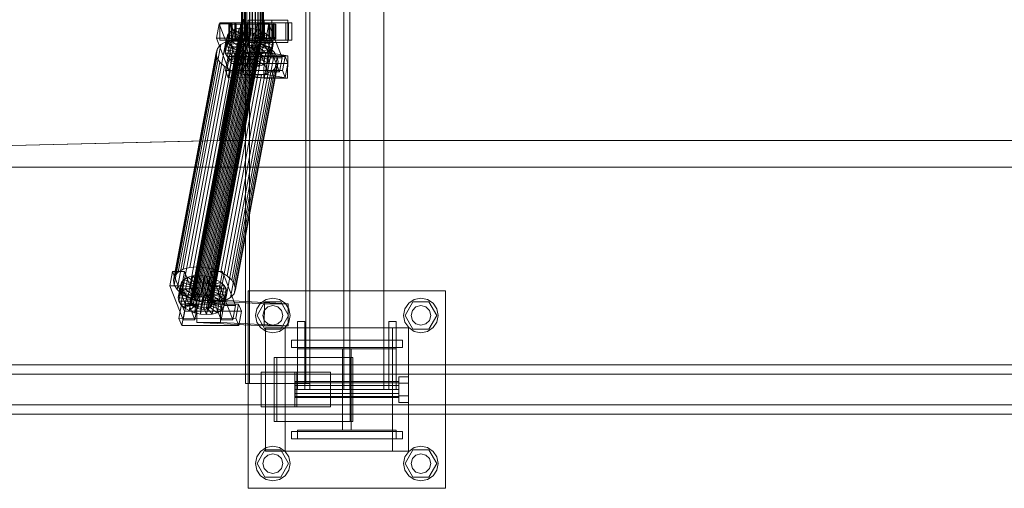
# Model space of a CAD drawing. Header units: millimetres. Extents: x -2233 to 61924, y -68080 to 6847.
# Tile 391 of 656: x 1740 to 2538, y -18510 to -18130. Entities that reach past the tile are written whole.
import ezdxf

# ---------------------------------------------------------------- set-up
doc = ezdxf.new("R2010")
doc.units = ezdxf.units.MM
doc.layers.add('superior_C01', color=7, linetype='Continuous', lineweight=0)

msp = doc.modelspace()

# ---------------------------------------------------------------- linework, layer by layer
at = {"layer": 'superior_C01'}
for p, q in [((1975.375, -17570), (1975.375, -18430)), ((2002.875, -17570), (2002.875, -18430)), ((2007.875, -18430), (2007.875, -17570)), ((2035.375, -18430), (2035.375, -17570)), ((1923.146, -17575), (1923.146, -18425)), ((1926.382, -18425), (1926.382, -17575)), ((1972.065, -18425), (1972.065, -17575)), ((1975.301, -17575), (1975.301, -18425)), ((1919.841, -18148), (1919.841, -17852)), ((1920.122, -18148), (1920.122, -17852)), ((1920.174, -18148), (1920.174, -17852)), ((1920.996, -18148), (1920.996, -17852)), ((1921.097, -18148), (1921.097, -17852)), ((1922.406, -18148), (1922.406, -17852)), ((1922.548, -18148), (1922.548, -17852)), ((1924.254, -18148), (1924.254, -17852)), ((1924.428, -18148), (1924.428, -17852)), ((1926.414, -18148), (1926.414, -17852)), ((1926.609, -18148), (1926.609, -17852)), ((1928.74, -18148), (1928.74, -17852)), ((1928.941, -18148), (1928.941, -17852)), ((1931.072, -18148), (1931.072, -17852)), ((1931.267, -18148), (1931.267, -17852)), ((1933.253, -18148), (1933.253, -17852)), ((1933.427, -18148), (1933.427, -17852)), ((1935.133, -18148), (1935.133, -17852)), ((1935.275, -18148), (1935.275, -17852)), ((1936.584, -18148), (1936.584, -17852)), ((1936.685, -18148), (1936.685, -17852)), ((1937.507, -17852), (1937.507, -18148)), ((1937.559, -18148), (1937.559, -17852)), ((1937.84, -18148), (1937.84, -17852)), ((1920.384, -18130), (1901.94, -18228.298)), ((1903.548, -18228.298), (1921.992, -18130)), ((1944.671, -18131), (1925.412, -18131)), ((1925.412, -18131), (1925.412, -18149)), ((1938.246, -18131), (1925.412, -18131)), ((1938.246, -18149), (1938.246, -18131)), ((1938.246, -18131), (1957.505, -18131)), ((1944.671, -18149), (1944.671, -18131)), ((1944.671, -18131), (1957.505, -18131)), ((1957.505, -18131), (1957.505, -18149)), ((1901.79, -18133.859), (1899.638, -18145.327)), ((1911.419, -18133.847), (1901.79, -18133.859)), ((1912.422, -18161.391), (1901.79, -18133.859)), ((1912.047, -18133), (1902.417, -18133)), ((1902.417, -18133), (1902.417, -18147)), ((1915.359, -18133), (1902.417, -18133)), ((1909.267, -18145.315), (1911.419, -18133.847)), ((1910.434, -18134), (1909.842, -18134)), ((1909.842, -18134), (1919.841, -18134)), ((1909.842, -18146), (1909.842, -18134)), ((1909.842, -18134), (1910.544, -18134)), ((1912.281, -18134), (1910.434, -18134)), ((1910.434, -18134), (1920.122, -18134)), ((1910.434, -18146), (1910.434, -18134)), ((1910.544, -18134), (1920.174, -18134)), ((1910.544, -18146), (1910.544, -18134)), ((1910.544, -18134), (1912.493, -18134)), ((1914.16, -18138.419), (1911.039, -18140.156)), ((1911.419, -18133.847), (1922.052, -18161.379)), ((1958.153, -18133), (1911.93, -18133)), ((1911.93, -18133), (1911.93, -18147)), ((1914.627, -18133), (1911.93, -18133)), ((1912.047, -18147), (1912.047, -18133)), ((1912.047, -18133), (1924.988, -18133)), ((1915.256, -18134), (1912.281, -18134)), ((1912.281, -18134), (1920.996, -18134)), ((1912.281, -18146), (1912.281, -18134)), ((1912.315, -18148.249), (1914.16, -18138.419)), ((1912.493, -18134), (1921.097, -18134)), ((1912.493, -18146), (1912.493, -18134)), ((1912.493, -18134), (1915.557, -18134)), ((1918.152, -18137.325), (1914.16, -18138.419)), ((1914.16, -18138.419), (1920.893, -18143.38)), ((1914.627, -18147), (1914.627, -18133)), ((1914.627, -18133), (1960.849, -18133)), ((1919.157, -18134), (1915.256, -18134)), ((1915.256, -18134), (1922.406, -18134)), ((1915.256, -18146), (1915.256, -18134)), ((1915.359, -18147), (1915.359, -18133)), ((1915.359, -18133), (1924.988, -18133)), ((1915.557, -18134), (1922.548, -18134)), ((1915.557, -18146), (1915.557, -18134)), ((1915.557, -18134), (1919.525, -18134)), ((1916.308, -18147.155), (1918.152, -18137.325)), ((1922.744, -18136.948), (1918.152, -18137.325)), ((1918.152, -18137.325), (1922.784, -18142.862)), ((1923.718, -18134), (1919.157, -18134)), ((1919.157, -18134), (1924.254, -18134)), ((1919.157, -18146), (1919.157, -18134)), ((1919.525, -18134), (1924.428, -18134)), ((1919.525, -18146), (1919.525, -18134)), ((1919.525, -18134), (1924.129, -18134)), ((1919.841, -18134), (1920.122, -18134)), ((1919.841, -18134), (1919.841, -18146)), ((1920.174, -18134), (1919.841, -18134)), ((1920.122, -18134), (1920.996, -18134)), ((1920.122, -18134), (1920.122, -18146)), ((1920.174, -18134), (1920.174, -18146)), ((1921.097, -18134), (1920.174, -18134)), ((1920.9, -18146.777), (1922.744, -18136.948)), ((1920.996, -18134), (1922.406, -18134)), ((1920.996, -18134), (1920.996, -18146)), ((1921.097, -18134), (1921.097, -18146)), ((1922.548, -18134), (1921.097, -18134)), ((1922.406, -18134), (1924.254, -18134)), ((1922.406, -18134), (1922.406, -18146)), ((1922.548, -18134), (1922.548, -18146)), ((1924.428, -18134), (1922.548, -18134)), ((1927.623, -18137.313), (1922.744, -18136.948)), ((1922.744, -18136.948), (1924.959, -18142.683)), ((1928.628, -18134), (1923.718, -18134)), ((1923.718, -18134), (1926.414, -18134)), ((1923.718, -18146), (1923.718, -18134)), ((1924.129, -18134), (1926.609, -18134)), ((1924.129, -18146), (1924.129, -18134)), ((1924.129, -18134), (1929.053, -18134)), ((1924.254, -18134), (1926.414, -18134)), ((1924.254, -18134), (1924.254, -18146)), ((1924.428, -18134), (1924.428, -18146)), ((1926.609, -18134), (1924.428, -18134)), ((1924.988, -18133), (1924.988, -18147)), ((1925.779, -18147.143), (1927.623, -18137.313)), ((1926.414, -18134), (1928.74, -18134)), ((1926.414, -18134), (1926.414, -18146)), ((1926.609, -18134), (1926.609, -18146)), ((1928.941, -18134), (1926.609, -18134)), ((1927.623, -18137.313), (1927.27, -18142.856)), ((1932.456, -18138.396), (1927.623, -18137.313)), ((1933.552, -18134), (1928.628, -18134)), ((1928.628, -18134), (1928.74, -18134)), ((1928.628, -18146), (1928.628, -18134)), ((1928.74, -18134), (1931.072, -18134)), ((1928.74, -18134), (1928.74, -18146)), ((1929.053, -18134), (1928.941, -18134)), ((1928.941, -18134), (1928.941, -18146)), ((1931.267, -18134), (1928.941, -18134)), ((1929.053, -18146), (1929.053, -18134)), ((1929.053, -18134), (1933.963, -18134)), ((1932.456, -18138.396), (1929.56, -18143.369)), ((1932.604, -18133.821), (1930.453, -18145.289)), ((1930.612, -18148.226), (1932.456, -18138.396)), ((1933.552, -18134), (1931.072, -18134)), ((1931.072, -18134), (1933.253, -18134)), ((1931.072, -18134), (1931.072, -18146)), ((1933.963, -18134), (1931.267, -18134)), ((1931.267, -18134), (1931.267, -18146)), ((1933.427, -18134), (1931.267, -18134)), ((1936.914, -18140.123), (1932.456, -18138.396)), ((1942.234, -18133.809), (1932.604, -18133.821)), ((1943.237, -18161.353), (1932.604, -18133.821)), ((1942.862, -18133), (1933.232, -18133)), ((1933.232, -18133), (1933.232, -18147)), ((1946.174, -18133), (1933.232, -18133)), ((1938.156, -18134), (1933.253, -18134)), ((1933.253, -18134), (1935.133, -18134)), ((1933.253, -18134), (1933.253, -18146)), ((1938.524, -18134), (1933.427, -18134)), ((1933.427, -18134), (1933.427, -18146)), ((1935.275, -18134), (1933.427, -18134)), ((1938.156, -18134), (1933.552, -18134)), ((1933.552, -18146), (1933.552, -18134)), ((1933.963, -18146), (1933.963, -18134)), ((1933.963, -18134), (1938.524, -18134)), ((1942.124, -18134), (1935.133, -18134)), ((1935.133, -18134), (1936.584, -18134)), ((1935.133, -18134), (1935.133, -18146)), ((1942.425, -18134), (1935.275, -18134)), ((1935.275, -18134), (1935.275, -18146)), ((1936.685, -18134), (1935.275, -18134)), ((1945.188, -18134), (1936.584, -18134)), ((1936.584, -18134), (1937.507, -18134)), ((1936.584, -18134), (1936.584, -18146)), ((1945.4, -18134), (1936.685, -18134)), ((1936.685, -18134), (1936.685, -18146)), ((1937.559, -18134), (1936.685, -18134)), ((1937.507, -18134), (1947.137, -18134)), ((1937.507, -18146), (1937.507, -18134)), ((1937.507, -18134), (1937.84, -18134)), ((1947.247, -18134), (1937.559, -18134)), ((1937.559, -18134), (1937.559, -18146)), ((1937.84, -18134), (1937.559, -18134)), ((1947.839, -18134), (1937.84, -18134)), ((1937.84, -18134), (1937.84, -18146)), ((1942.124, -18134), (1938.156, -18134)), ((1938.156, -18146), (1938.156, -18134)), ((1938.524, -18146), (1938.524, -18134)), ((1938.524, -18134), (1942.425, -18134)), ((1940.082, -18145.277), (1942.234, -18133.809)), ((1945.188, -18134), (1942.124, -18134)), ((1942.124, -18146), (1942.124, -18134)), ((1942.234, -18133.809), (1952.867, -18161.341)), ((1942.425, -18146), (1942.425, -18134)), ((1942.425, -18134), (1945.4, -18134)), ((1942.862, -18147), (1942.862, -18133)), ((1942.862, -18133), (1955.803, -18133)), ((1947.137, -18134), (1945.188, -18134)), ((1945.188, -18146), (1945.188, -18134)), ((1945.4, -18146), (1945.4, -18134)), ((1945.4, -18134), (1947.247, -18134)), ((1946.174, -18147), (1946.174, -18133)), ((1946.174, -18133), (1955.803, -18133)), ((1947.137, -18134), (1947.137, -18146)), ((1947.839, -18134), (1947.137, -18134)), ((1947.247, -18146), (1947.247, -18134)), ((1947.247, -18134), (1947.839, -18134)), ((1947.839, -18146), (1947.839, -18134)), ((1955.803, -18133), (1955.803, -18147)), ((1958.153, -18147), (1958.153, -18133)), ((1958.153, -18133), (1960.849, -18133)), ((1960.849, -18133), (1960.849, -18147)), ((1878.145, -18331.197), (1912.728, -18146.887)), ((1878.257, -18358.68), (1918.373, -18144.881)), ((1878.477, -18360.017), (1918.594, -18146.218)), ((1878.642, -18357.434), (1918.758, -18143.635)), ((1879.289, -18361.352), (1919.405, -18147.554)), ((1879.606, -18356.363), (1919.722, -18142.565)), ((1881.084, -18355.541), (1921.201, -18141.742)), ((1882.975, -18355.022), (1923.092, -18141.224)), ((1884.284, -18330.692), (1918.867, -18146.383)), ((1885.15, -18354.844), (1925.267, -18141.045)), ((1887.461, -18355.017), (1927.578, -18141.218)), ((1889.751, -18355.53), (1929.867, -18141.731)), ((1890.806, -18331.181), (1925.39, -18146.872)), ((1891.863, -18356.348), (1931.979, -18142.549)), ((1893.653, -18357.415), (1933.769, -18143.617)), ((1894.999, -18358.659), (1935.116, -18144.861)), ((1935.927, -18146.196), (1895.811, -18359.995)), ((1896.031, -18361.332), (1936.148, -18147.533)), ((1899.638, -18145.327), (1909.267, -18145.315)), ((1899.638, -18145.327), (1910.27, -18172.859)), ((1902.417, -18147), (1912.047, -18147)), ((1902.417, -18147), (1915.359, -18147)), ((1906.346, -18154.877), (1908.191, -18145.047)), ((1906.812, -18157.698), (1908.657, -18147.868)), ((1907.159, -18152.246), (1909.003, -18142.416)), ((1912.728, -18146.887), (1907.391, -18148.35)), ((1909.003, -18142.416), (1908.191, -18145.047)), ((1908.191, -18145.047), (1918.066, -18146.52)), ((1908.191, -18145.047), (1908.657, -18147.868)), ((1908.657, -18147.868), (1918.286, -18147.856)), ((1908.657, -18147.868), (1910.369, -18150.688)), ((1911.039, -18140.156), (1909.003, -18142.416)), ((1909.003, -18142.416), (1918.451, -18145.274)), ((1909.195, -18149.985), (1911.039, -18140.156)), ((1919.9, -18172.847), (1909.267, -18145.315)), ((1919.841, -18146), (1909.842, -18146)), ((1909.842, -18146), (1910.434, -18146)), ((1910.544, -18146), (1909.842, -18146)), ((1920.122, -18146), (1910.434, -18146)), ((1910.434, -18146), (1912.281, -18146)), ((1920.174, -18146), (1910.544, -18146)), ((1912.493, -18146), (1910.544, -18146)), ((1911.039, -18140.156), (1919.415, -18144.203)), ((1911.93, -18147), (1958.153, -18147)), ((1911.93, -18147), (1914.627, -18147)), ((1924.988, -18147), (1912.047, -18147)), ((1920.996, -18146), (1912.281, -18146)), ((1912.281, -18146), (1915.256, -18146)), ((1912.315, -18148.249), (1916.308, -18147.155)), ((1921.097, -18146), (1912.493, -18146)), ((1915.557, -18146), (1912.493, -18146)), ((1918.867, -18146.383), (1912.728, -18146.887)), ((1960.849, -18147), (1914.627, -18147)), ((1922.406, -18146), (1915.256, -18146)), ((1915.256, -18146), (1919.157, -18146)), ((1924.988, -18147), (1915.359, -18147)), ((1922.548, -18146), (1915.557, -18146)), ((1919.525, -18146), (1915.557, -18146)), ((1918.066, -18146.52), (1916.221, -18156.35)), ((1916.308, -18147.155), (1920.9, -18146.777)), ((1920.94, -18152.692), (1916.308, -18147.155)), ((1918.286, -18147.856), (1916.442, -18157.686)), ((1918.451, -18145.274), (1916.606, -18155.103)), ((1919.415, -18144.203), (1917.571, -18154.033)), ((1918.066, -18146.52), (1918.451, -18145.274)), ((1918.286, -18147.856), (1918.066, -18146.52)), ((1919.098, -18149.192), (1918.286, -18147.856)), ((1918.758, -18143.635), (1918.373, -18144.881)), ((1918.373, -18144.881), (1918.594, -18146.218)), ((1918.451, -18145.274), (1919.415, -18144.203)), ((1918.594, -18146.218), (1919.405, -18147.554)), ((1919.722, -18142.565), (1918.758, -18143.635)), ((1925.39, -18146.872), (1918.867, -18146.383)), ((1920.893, -18143.38), (1919.049, -18153.21)), ((1924.254, -18146), (1919.157, -18146)), ((1919.157, -18146), (1923.718, -18146)), ((1919.405, -18147.554), (1920.752, -18148.798)), ((1919.415, -18144.203), (1920.893, -18143.38)), ((1924.428, -18146), (1919.525, -18146)), ((1924.129, -18146), (1919.525, -18146)), ((1921.201, -18141.742), (1919.722, -18142.565)), ((1920.122, -18146), (1919.841, -18146)), ((1919.841, -18146), (1920.174, -18146)), ((1920.996, -18146), (1920.122, -18146)), ((1920.174, -18146), (1921.097, -18146)), ((1920.893, -18143.38), (1922.784, -18142.862)), ((1923.115, -18152.513), (1920.9, -18146.777)), ((1920.9, -18146.777), (1925.779, -18147.143)), ((1922.784, -18142.862), (1920.94, -18152.692)), ((1922.406, -18146), (1920.996, -18146)), ((1921.097, -18146), (1922.548, -18146)), ((1923.092, -18141.224), (1921.201, -18141.742)), ((1924.254, -18146), (1922.406, -18146)), ((1922.548, -18146), (1924.428, -18146)), ((1922.784, -18142.862), (1924.959, -18142.683)), ((1925.267, -18141.045), (1923.092, -18141.224)), ((1924.959, -18142.683), (1923.115, -18152.513)), ((1926.414, -18146), (1923.718, -18146)), ((1923.718, -18146), (1928.628, -18146)), ((1926.609, -18146), (1924.129, -18146)), ((1929.053, -18146), (1924.129, -18146)), ((1926.414, -18146), (1924.254, -18146)), ((1924.428, -18146), (1926.609, -18146)), ((1924.959, -18142.683), (1927.27, -18142.856)), ((1927.578, -18141.218), (1925.267, -18141.045)), ((1931.851, -18148.32), (1925.39, -18146.872)), ((1927.27, -18142.856), (1925.426, -18152.686)), ((1925.426, -18152.686), (1925.779, -18147.143)), ((1925.779, -18147.143), (1930.612, -18148.226)), ((1928.74, -18146), (1926.414, -18146)), ((1926.609, -18146), (1928.941, -18146)), ((1927.27, -18142.856), (1929.56, -18143.369)), ((1929.867, -18141.731), (1927.578, -18141.218)), ((1929.56, -18143.369), (1927.715, -18153.199)), ((1928.74, -18146), (1928.628, -18146)), ((1928.628, -18146), (1933.552, -18146)), ((1931.072, -18146), (1928.74, -18146)), ((1928.941, -18146), (1929.053, -18146)), ((1928.941, -18146), (1931.267, -18146)), ((1933.963, -18146), (1929.053, -18146)), ((1929.56, -18143.369), (1931.672, -18144.188)), ((1931.672, -18144.188), (1929.827, -18154.017)), ((1931.979, -18142.549), (1929.867, -18141.731)), ((1930.453, -18145.289), (1940.082, -18145.277)), ((1930.453, -18145.289), (1941.085, -18172.821)), ((1933.253, -18146), (1931.072, -18146)), ((1931.072, -18146), (1933.552, -18146)), ((1931.267, -18146), (1933.963, -18146)), ((1931.267, -18146), (1933.427, -18146)), ((1933.462, -18145.255), (1931.617, -18155.085)), ((1936.914, -18140.123), (1931.672, -18144.188)), ((1931.672, -18144.188), (1933.462, -18145.255)), ((1933.769, -18143.617), (1931.979, -18142.549)), ((1934.808, -18146.499), (1932.964, -18156.329)), ((1933.232, -18147), (1942.862, -18147)), ((1933.232, -18147), (1946.174, -18147)), ((1935.133, -18146), (1933.253, -18146)), ((1933.253, -18146), (1938.156, -18146)), ((1933.427, -18146), (1938.524, -18146)), ((1933.427, -18146), (1935.275, -18146)), ((1940.694, -18142.377), (1933.462, -18145.255)), ((1933.462, -18145.255), (1934.808, -18146.499)), ((1933.552, -18146), (1938.156, -18146)), ((1935.116, -18144.861), (1933.769, -18143.617)), ((1933.775, -18157.665), (1935.62, -18147.835)), ((1938.524, -18146), (1933.963, -18146)), ((1943.537, -18145.003), (1934.808, -18146.499)), ((1934.808, -18146.499), (1935.62, -18147.835)), ((1935.07, -18149.953), (1936.914, -18140.123)), ((1935.927, -18146.196), (1935.116, -18144.861)), ((1936.584, -18146), (1935.133, -18146)), ((1935.133, -18146), (1942.124, -18146)), ((1935.275, -18146), (1942.425, -18146)), ((1935.275, -18146), (1936.685, -18146)), ((1935.62, -18147.835), (1945.249, -18147.823)), ((1935.62, -18147.835), (1935.84, -18149.171)), ((1935.763, -18148.779), (1936.148, -18147.533)), ((1936.148, -18147.533), (1935.927, -18146.196)), ((1937.507, -18146), (1936.584, -18146)), ((1936.584, -18146), (1945.188, -18146)), ((1936.685, -18146), (1945.4, -18146)), ((1936.685, -18146), (1937.559, -18146)), ((1940.694, -18142.377), (1936.914, -18140.123)), ((1947.137, -18146), (1937.507, -18146)), ((1937.84, -18146), (1937.507, -18146)), ((1937.559, -18146), (1947.247, -18146)), ((1937.559, -18146), (1937.84, -18146)), ((1937.84, -18146), (1947.839, -18146)), ((1938.156, -18146), (1942.124, -18146)), ((1942.425, -18146), (1938.524, -18146)), ((1938.849, -18152.207), (1940.694, -18142.377)), ((1950.715, -18172.809), (1940.082, -18145.277)), ((1943.537, -18145.003), (1940.694, -18142.377)), ((1941.692, -18154.833), (1943.537, -18145.003)), ((1942.124, -18146), (1945.188, -18146)), ((1945.4, -18146), (1942.425, -18146)), ((1955.803, -18147), (1942.862, -18147)), ((1945.249, -18147.823), (1943.405, -18157.653)), ((1945.249, -18147.823), (1943.537, -18145.003)), ((1945.188, -18146), (1947.137, -18146)), ((1945.715, -18150.644), (1945.249, -18147.823)), ((1947.247, -18146), (1945.4, -18146)), ((1955.803, -18147), (1946.174, -18147)), ((1947.137, -18146), (1947.839, -18146)), ((1947.839, -18146), (1947.247, -18146)), ((1960.849, -18147), (1958.153, -18147)), ((1865.915, -18338.003), (1900.498, -18153.694)), ((1868.637, -18334.981), (1903.22, -18150.672)), ((1872.808, -18332.659), (1907.391, -18148.35)), ((1880.635, -18362.596), (1920.752, -18148.798)), ((1882.425, -18363.664), (1922.542, -18149.865)), ((1884.537, -18364.482), (1924.654, -18150.683)), ((1886.827, -18364.995), (1926.943, -18151.196)), ((1889.138, -18365.168), (1929.254, -18151.369)), ((1891.313, -18364.989), (1931.429, -18151.191)), ((1893.204, -18364.471), (1933.32, -18150.672)), ((1894.682, -18363.648), (1934.798, -18149.85)), ((1895.646, -18362.578), (1935.763, -18148.779)), ((1897.268, -18332.629), (1931.851, -18148.32)), ((1900.498, -18153.694), (1899.412, -18157.211)), ((1903.22, -18150.672), (1900.498, -18153.694)), ((1907.391, -18148.35), (1903.22, -18150.672)), ((1903.228, -18334.938), (1937.811, -18150.629)), ((1906.346, -18154.877), (1907.159, -18152.246)), ((1916.221, -18156.35), (1906.346, -18154.877)), ((1906.812, -18157.698), (1906.346, -18154.877)), ((1907.159, -18152.246), (1909.195, -18149.985)), ((1916.606, -18155.103), (1907.159, -18152.246)), ((1908.28, -18337.95), (1942.863, -18153.641)), ((1908.525, -18160.518), (1910.369, -18150.688)), ((1909.195, -18149.985), (1912.315, -18148.249)), ((1917.571, -18154.033), (1909.195, -18149.985)), ((1910.369, -18150.688), (1919.098, -18149.192)), ((1910.369, -18150.688), (1913.212, -18153.314)), ((1911.368, -18163.144), (1913.212, -18153.314)), ((1919.049, -18153.21), (1912.315, -18148.249)), ((1913.212, -18153.314), (1920.444, -18150.436)), ((1913.212, -18153.314), (1916.992, -18155.567)), ((1915.147, -18165.397), (1916.992, -18155.567)), ((1916.606, -18155.103), (1916.221, -18156.35)), ((1917.571, -18154.033), (1916.606, -18155.103)), ((1916.992, -18155.567), (1922.234, -18151.503)), ((1916.992, -18155.567), (1921.45, -18157.295)), ((1919.098, -18149.192), (1917.253, -18159.022)), ((1919.049, -18153.21), (1917.571, -18154.033)), ((1920.444, -18150.436), (1918.6, -18160.266)), ((1920.94, -18152.692), (1919.049, -18153.21)), ((1920.444, -18150.436), (1919.098, -18149.192)), ((1920.174, -18148), (1919.841, -18148)), ((1919.841, -18148), (1920.122, -18148)), ((1920.122, -18148), (1920.996, -18148)), ((1921.097, -18148), (1920.174, -18148)), ((1922.234, -18151.503), (1920.39, -18161.333)), ((1922.234, -18151.503), (1920.444, -18150.436)), ((1920.752, -18148.798), (1922.542, -18149.865)), ((1923.115, -18152.513), (1920.94, -18152.692)), ((1920.996, -18148), (1922.406, -18148)), ((1922.548, -18148), (1921.097, -18148)), ((1921.45, -18157.295), (1924.346, -18152.321)), ((1924.346, -18152.321), (1922.234, -18151.503)), ((1922.406, -18148), (1924.254, -18148)), ((1924.346, -18152.321), (1922.502, -18162.151)), ((1922.542, -18149.865), (1924.654, -18150.683)), ((1924.428, -18148), (1922.548, -18148)), ((1925.426, -18152.686), (1923.115, -18152.513)), ((1924.254, -18148), (1926.414, -18148)), ((1926.636, -18152.835), (1924.346, -18152.321)), ((1926.609, -18148), (1924.428, -18148)), ((1924.654, -18150.683), (1926.943, -18151.196)), ((1926.636, -18152.835), (1924.791, -18162.664)), ((1925.412, -18149), (1944.671, -18149)), ((1938.246, -18149), (1925.412, -18149)), ((1927.715, -18153.199), (1925.426, -18152.686)), ((1926.283, -18158.378), (1926.636, -18152.835)), ((1926.414, -18148), (1928.74, -18148)), ((1928.941, -18148), (1926.609, -18148)), ((1928.947, -18153.008), (1926.636, -18152.835)), ((1926.943, -18151.196), (1929.254, -18151.369)), ((1928.947, -18153.008), (1927.102, -18162.837)), ((1927.715, -18153.199), (1930.612, -18148.226)), ((1929.827, -18154.017), (1927.715, -18153.199)), ((1928.74, -18148), (1931.072, -18148)), ((1931.267, -18148), (1928.941, -18148)), ((1931.122, -18152.829), (1928.947, -18153.008)), ((1931.162, -18158.743), (1928.947, -18153.008)), ((1929.254, -18151.369), (1931.429, -18151.191)), ((1931.122, -18152.829), (1929.277, -18162.659)), ((1929.827, -18154.017), (1935.07, -18149.953)), ((1931.617, -18155.085), (1929.827, -18154.017)), ((1930.612, -18148.226), (1935.07, -18149.953)), ((1931.072, -18148), (1933.253, -18148)), ((1933.013, -18152.311), (1931.122, -18152.829)), ((1935.754, -18158.366), (1931.122, -18152.829)), ((1933.013, -18152.311), (1931.168, -18162.14)), ((1933.427, -18148), (1931.267, -18148)), ((1931.429, -18151.191), (1933.32, -18150.672)), ((1931.617, -18155.085), (1938.849, -18152.207)), ((1932.964, -18156.329), (1931.617, -18155.085)), ((1937.811, -18150.629), (1931.851, -18148.32)), ((1934.491, -18151.488), (1932.647, -18161.318)), ((1932.964, -18156.329), (1941.692, -18154.833)), ((1934.491, -18151.488), (1933.013, -18152.311)), ((1939.746, -18157.272), (1933.013, -18152.311)), ((1933.253, -18148), (1935.133, -18148)), ((1933.32, -18150.672), (1934.798, -18149.85)), ((1935.275, -18148), (1933.427, -18148)), ((1935.455, -18150.417), (1933.611, -18160.247)), ((1935.84, -18149.171), (1933.996, -18159.001)), ((1935.455, -18150.417), (1934.491, -18151.488)), ((1942.867, -18155.535), (1934.491, -18151.488)), ((1934.798, -18149.85), (1935.763, -18148.779)), ((1935.07, -18149.953), (1938.849, -18152.207)), ((1935.133, -18148), (1936.584, -18148)), ((1936.685, -18148), (1935.275, -18148)), ((1935.84, -18149.171), (1935.455, -18150.417)), ((1944.903, -18153.275), (1935.455, -18150.417)), ((1945.715, -18150.644), (1935.84, -18149.171)), ((1936.584, -18148), (1937.507, -18148)), ((1937.559, -18148), (1936.685, -18148)), ((1937.507, -18148), (1937.84, -18148)), ((1937.84, -18148), (1937.559, -18148)), ((1942.863, -18153.641), (1937.811, -18150.629)), ((1957.505, -18149), (1938.246, -18149)), ((1938.849, -18152.207), (1941.692, -18154.833)), ((1939.746, -18157.272), (1942.867, -18155.535)), ((1941.022, -18165.365), (1942.867, -18155.535)), ((1941.692, -18154.833), (1943.405, -18157.653)), ((1946.663, -18157.152), (1942.863, -18153.641)), ((1942.867, -18155.535), (1944.903, -18153.275)), ((1943.058, -18163.105), (1944.903, -18153.275)), ((1943.871, -18160.474), (1945.715, -18150.644)), ((1957.505, -18149), (1944.671, -18149)), ((1944.903, -18153.275), (1945.715, -18150.644)), ((1864.829, -18341.52), (1899.412, -18157.211)), ((1865.451, -18345.291), (1900.034, -18160.982)), ((1899.412, -18157.211), (1900.034, -18160.982)), ((1900.034, -18160.982), (1902.324, -18164.752)), ((1916.442, -18157.686), (1906.812, -18157.698)), ((1908.525, -18160.518), (1906.812, -18157.698)), ((1909.09, -18160.247), (1906.939, -18171.715)), ((1917.253, -18159.022), (1908.525, -18160.518)), ((1911.368, -18163.144), (1908.525, -18160.518)), ((1955.313, -18160.19), (1909.09, -18160.247)), ((1911.306, -18165.983), (1909.09, -18160.247)), ((1910.27, -18172.859), (1912.422, -18161.391)), ((1918.6, -18160.266), (1911.368, -18163.144)), ((1915.147, -18165.397), (1911.368, -18163.144)), ((1912.08, -18341.461), (1946.663, -18157.152)), ((1912.422, -18161.391), (1922.052, -18161.379)), ((1948.953, -18160.922), (1914.37, -18345.231)), ((1920.39, -18161.333), (1915.147, -18165.397)), ((1916.221, -18156.35), (1916.442, -18157.686)), ((1916.442, -18157.686), (1917.253, -18159.022)), ((1917.253, -18159.022), (1918.6, -18160.266)), ((1918.6, -18160.266), (1920.39, -18161.333)), ((1919.605, -18167.125), (1921.45, -18157.295)), ((1922.502, -18162.151), (1919.605, -18167.125)), ((1922.052, -18161.379), (1919.9, -18172.847)), ((1920.39, -18161.333), (1922.502, -18162.151)), ((1921.608, -18156.962), (1921.384, -18174.943)), ((1921.45, -18157.295), (1926.283, -18158.378)), ((1940.867, -18156.962), (1921.608, -18156.962)), ((1938.352, -18159.83), (1921.608, -18156.962)), ((1922.502, -18162.151), (1924.791, -18162.664)), ((1924.439, -18168.208), (1926.283, -18158.378)), ((1924.791, -18162.664), (1924.439, -18168.208)), ((1924.791, -18162.664), (1927.102, -18162.837)), ((1926.283, -18158.378), (1931.162, -18158.743)), ((1927.102, -18162.837), (1929.277, -18162.659)), ((1927.102, -18162.837), (1929.317, -18168.573)), ((1929.277, -18162.659), (1931.168, -18162.14)), ((1929.277, -18162.659), (1933.909, -18168.196)), ((1929.317, -18168.573), (1931.162, -18158.743)), ((1931.162, -18158.743), (1935.754, -18158.366)), ((1931.168, -18162.14), (1932.647, -18161.318)), ((1931.168, -18162.14), (1937.902, -18167.102)), ((1932.647, -18161.318), (1933.611, -18160.247)), ((1932.647, -18161.318), (1941.022, -18165.365)), ((1933.775, -18157.665), (1932.964, -18156.329)), ((1933.611, -18160.247), (1933.996, -18159.001)), ((1933.611, -18160.247), (1943.058, -18163.105)), ((1943.405, -18157.653), (1933.775, -18157.665)), ((1933.996, -18159.001), (1933.775, -18157.665)), ((1933.909, -18168.196), (1935.754, -18158.366)), ((1933.996, -18159.001), (1943.871, -18160.474)), ((1935.754, -18158.366), (1939.746, -18157.272)), ((1937.902, -18167.102), (1939.746, -18157.272)), ((1938.128, -18177.811), (1938.352, -18159.83)), ((1938.352, -18159.83), (1957.611, -18159.83)), ((1940.643, -18174.943), (1940.867, -18156.962)), ((1940.867, -18156.962), (1957.611, -18159.83)), ((1943.058, -18163.105), (1941.022, -18165.365)), ((1941.085, -18172.821), (1943.237, -18161.353)), ((1943.871, -18160.474), (1943.058, -18163.105)), ((1943.237, -18161.353), (1952.867, -18161.341)), ((1943.405, -18157.653), (1943.871, -18160.474)), ((1948.953, -18160.922), (1946.663, -18157.152)), ((1949.576, -18164.693), (1948.953, -18160.922)), ((1952.867, -18161.341), (1950.715, -18172.809)), ((1953.161, -18171.658), (1955.313, -18160.19)), ((1955.313, -18160.19), (1957.528, -18165.926)), ((1957.611, -18159.83), (1957.387, -18177.811)), ((1867.741, -18349.061), (1902.324, -18164.752)), ((1871.542, -18352.572), (1906.125, -18168.263)), ((1876.594, -18355.584), (1911.177, -18171.275)), ((1902.324, -18164.752), (1906.125, -18168.263)), ((1906.125, -18168.263), (1911.177, -18171.275)), ((1906.939, -18171.715), (1953.161, -18171.658)), ((1906.939, -18171.715), (1909.154, -18177.451)), ((1909.154, -18177.451), (1911.306, -18165.983)), ((1911.177, -18171.275), (1917.137, -18173.584)), ((1911.185, -18355.541), (1945.768, -18171.232)), ((1911.306, -18165.983), (1957.528, -18165.926)), ((1913.906, -18352.519), (1948.489, -18168.21)), ((1914.993, -18349.002), (1949.576, -18164.693)), ((1919.605, -18167.125), (1915.147, -18165.397)), ((1924.439, -18168.208), (1919.605, -18167.125)), ((1929.317, -18168.573), (1924.439, -18168.208)), ((1933.909, -18168.196), (1929.317, -18168.573)), ((1937.902, -18167.102), (1933.909, -18168.196)), ((1941.022, -18165.365), (1937.902, -18167.102)), ((1941.596, -18173.554), (1945.768, -18171.232)), ((1945.768, -18171.232), (1948.489, -18168.21)), ((1948.489, -18168.21), (1949.576, -18164.693)), ((1955.376, -18177.394), (1953.161, -18171.658)), ((1957.528, -18165.926), (1955.376, -18177.394)), ((1882.554, -18357.893), (1917.137, -18173.584)), ((1889.015, -18359.341), (1923.598, -18175.032)), ((1895.537, -18359.83), (1930.12, -18175.521)), ((1901.676, -18359.326), (1936.259, -18175.016)), ((1907.013, -18357.863), (1941.596, -18173.554)), ((1955.376, -18177.394), (1909.154, -18177.451)), ((1919.9, -18172.847), (1910.27, -18172.859)), ((1917.137, -18173.584), (1923.598, -18175.032)), ((1921.384, -18174.943), (1940.643, -18174.943)), ((1938.128, -18177.811), (1921.384, -18174.943)), ((1923.598, -18175.032), (1930.12, -18175.521)), ((1930.12, -18175.521), (1936.259, -18175.016)), ((1936.259, -18175.016), (1941.596, -18173.554)), ((1957.387, -18177.811), (1938.128, -18177.811)), ((1957.387, -18177.811), (1940.643, -18174.943)), ((1950.715, -18172.809), (1941.085, -18172.821)), ((1901.94, -18228.298), (995.816, -18250)), ((997.424, -18250), (1903.548, -18228.298)), ((1901.94, -18228.298), (1903.548, -18228.298)), ((2846.1, -18228.298), (1901.94, -18228.298)), ((1903.548, -18228.298), (2847.707, -18228.298)), ((10242.208, -18250), (1103.221, -18250)), ((1104.577, -18250), (10243.564, -18250)), ((1872.808, -18332.659), (1878.145, -18331.197)), ((1878.145, -18331.197), (1884.284, -18330.692)), ((1884.284, -18330.692), (1890.806, -18331.181)), ((1890.806, -18331.181), (1897.268, -18332.629)), ((1864.132, -18334.551), (1861.981, -18346.02)), ((1873.762, -18334.539), (1864.132, -18334.551)), ((1874.765, -18362.083), (1864.132, -18334.551)), ((1864.829, -18341.52), (1865.915, -18338.003)), ((1865.915, -18338.003), (1868.637, -18334.981)), ((1868.637, -18334.981), (1872.808, -18332.659)), ((1871.61, -18346.008), (1873.762, -18334.539)), ((1876.503, -18339.111), (1873.382, -18340.848)), ((1873.762, -18334.539), (1884.395, -18362.071)), ((1874.658, -18348.941), (1876.503, -18339.111)), ((1880.495, -18338.017), (1876.503, -18339.111)), ((1876.503, -18339.111), (1883.236, -18344.073)), ((1878.651, -18347.847), (1880.495, -18338.017)), ((1885.087, -18337.64), (1880.495, -18338.017)), ((1880.495, -18338.017), (1885.127, -18343.554)), ((1883.243, -18347.47), (1885.087, -18337.64)), ((1889.966, -18338.005), (1885.087, -18337.64)), ((1885.087, -18337.64), (1887.302, -18343.376)), ((1888.122, -18347.835), (1889.966, -18338.005)), ((1889.966, -18338.005), (1889.613, -18343.549)), ((1894.799, -18339.088), (1889.966, -18338.005)), ((1894.799, -18339.088), (1891.903, -18344.062)), ((1894.947, -18334.513), (1892.796, -18345.981)), ((1892.955, -18348.918), (1894.799, -18339.088)), ((1899.257, -18340.816), (1894.799, -18339.088)), ((1904.577, -18334.501), (1894.947, -18334.513)), ((1905.58, -18362.045), (1894.947, -18334.513)), ((1897.268, -18332.629), (1903.228, -18334.938)), ((1902.425, -18345.969), (1904.577, -18334.501)), ((1903.228, -18334.938), (1908.28, -18337.95)), ((1904.577, -18334.501), (1915.21, -18362.033)), ((1908.28, -18337.95), (1912.08, -18341.461)), ((1861.981, -18346.02), (1871.61, -18346.008)), ((1861.981, -18346.02), (1872.613, -18373.551)), ((1865.451, -18345.291), (1864.829, -18341.52)), ((1867.741, -18349.061), (1865.451, -18345.291)), ((1868.689, -18355.569), (1870.534, -18345.739)), ((1869.502, -18352.938), (1871.346, -18343.108)), ((1871.346, -18343.108), (1870.534, -18345.739)), ((1870.534, -18345.739), (1880.408, -18347.212)), ((1870.534, -18345.739), (1871, -18348.56)), ((1873.382, -18340.848), (1871.346, -18343.108)), ((1871.346, -18343.108), (1880.793, -18345.966)), ((1871.538, -18350.678), (1873.382, -18340.848)), ((1882.243, -18373.539), (1871.61, -18346.008)), ((1873.382, -18340.848), (1881.758, -18344.895)), ((1880.408, -18347.212), (1878.564, -18357.042)), ((1878.651, -18347.847), (1883.243, -18347.47)), ((1880.793, -18345.966), (1878.949, -18355.796)), ((1881.758, -18344.895), (1879.913, -18354.725)), ((1880.408, -18347.212), (1880.793, -18345.966)), ((1880.629, -18348.548), (1880.408, -18347.212)), ((1880.793, -18345.966), (1881.758, -18344.895)), ((1883.236, -18344.073), (1881.392, -18353.902)), ((1881.758, -18344.895), (1883.236, -18344.073)), ((1883.236, -18344.073), (1885.127, -18343.554)), ((1885.458, -18353.205), (1883.243, -18347.47)), ((1883.243, -18347.47), (1888.122, -18347.835)), ((1885.127, -18343.554), (1883.283, -18353.384)), ((1885.127, -18343.554), (1887.302, -18343.376)), ((1887.302, -18343.376), (1885.458, -18353.205)), ((1887.302, -18343.376), (1889.613, -18343.549)), ((1889.613, -18343.549), (1887.769, -18353.378)), ((1889.613, -18343.549), (1891.903, -18344.062)), ((1891.903, -18344.062), (1890.058, -18353.892)), ((1891.903, -18344.062), (1894.014, -18344.88)), ((1894.014, -18344.88), (1892.17, -18354.71)), ((1892.796, -18345.981), (1902.425, -18345.969)), ((1892.796, -18345.981), (1903.428, -18373.513)), ((1895.805, -18345.947), (1893.96, -18355.777)), ((1899.257, -18340.816), (1894.014, -18344.88)), ((1894.014, -18344.88), (1895.805, -18345.947)), ((1897.151, -18347.191), (1895.307, -18357.021)), ((1903.037, -18343.069), (1895.805, -18345.947)), ((1895.805, -18345.947), (1897.151, -18347.191)), ((1905.88, -18345.695), (1897.151, -18347.191)), ((1897.151, -18347.191), (1897.963, -18348.527)), ((1897.413, -18350.645), (1899.257, -18340.816)), ((1903.037, -18343.069), (1899.257, -18340.816)), ((1901.192, -18352.899), (1903.037, -18343.069)), ((1913.058, -18373.501), (1902.425, -18345.969)), ((1905.88, -18345.695), (1903.037, -18343.069)), ((1904.035, -18355.525), (1905.88, -18345.695)), ((1907.592, -18348.515), (1905.88, -18345.695)), ((1912.08, -18341.461), (1914.37, -18345.231)), ((1914.37, -18345.231), (1914.993, -18349.002)), ((1871.542, -18352.572), (1867.741, -18349.061)), ((1868.689, -18355.569), (1869.502, -18352.938)), ((1869.155, -18358.39), (1871, -18348.56)), ((1869.502, -18352.938), (1871.538, -18350.678)), ((1878.949, -18355.796), (1869.502, -18352.938)), ((1870.868, -18361.21), (1872.712, -18351.38)), ((1871, -18348.56), (1880.629, -18348.548)), ((1871, -18348.56), (1872.712, -18351.38)), ((1871.538, -18350.678), (1874.658, -18348.941)), ((1879.913, -18354.725), (1871.538, -18350.678)), ((1876.594, -18355.584), (1871.542, -18352.572)), ((1872.712, -18351.38), (1881.44, -18349.884)), ((1872.712, -18351.38), (1875.555, -18354.006)), ((1873.711, -18363.836), (1875.555, -18354.006)), ((1874.658, -18348.941), (1878.651, -18347.847)), ((1881.392, -18353.902), (1874.658, -18348.941)), ((1875.555, -18354.006), (1882.787, -18351.128)), ((1875.555, -18354.006), (1879.334, -18356.26)), ((1883.283, -18353.384), (1878.651, -18347.847)), ((1880.629, -18348.548), (1878.785, -18358.378)), ((1879.913, -18354.725), (1878.949, -18355.796)), ((1879.334, -18356.26), (1884.577, -18352.196)), ((1881.44, -18349.884), (1879.596, -18359.714)), ((1881.392, -18353.902), (1879.913, -18354.725)), ((1881.44, -18349.884), (1880.629, -18348.548)), ((1882.787, -18351.128), (1880.943, -18360.958)), ((1881.084, -18355.541), (1882.975, -18355.022)), ((1883.283, -18353.384), (1881.392, -18353.902)), ((1882.787, -18351.128), (1881.44, -18349.884)), ((1884.577, -18352.196), (1882.733, -18362.025)), ((1884.577, -18352.196), (1882.787, -18351.128)), ((1882.975, -18355.022), (1885.15, -18354.844)), ((1885.458, -18353.205), (1883.283, -18353.384)), ((1883.793, -18357.987), (1886.689, -18353.014)), ((1886.689, -18353.014), (1884.577, -18352.196)), ((1886.689, -18353.014), (1884.845, -18362.843)), ((1885.15, -18354.844), (1887.461, -18355.017)), ((1887.769, -18353.378), (1885.458, -18353.205)), ((1888.978, -18353.527), (1886.689, -18353.014)), ((1888.978, -18353.527), (1887.134, -18363.357)), ((1887.461, -18355.017), (1889.751, -18355.53)), ((1887.769, -18353.378), (1888.122, -18347.835)), ((1890.058, -18353.892), (1887.769, -18353.378)), ((1888.122, -18347.835), (1892.955, -18348.918)), ((1888.626, -18359.07), (1888.978, -18353.527)), ((1891.29, -18353.7), (1888.978, -18353.527)), ((1891.29, -18353.7), (1889.445, -18363.53)), ((1890.058, -18353.892), (1892.955, -18348.918)), ((1892.17, -18354.71), (1890.058, -18353.892)), ((1893.465, -18353.521), (1891.29, -18353.7)), ((1893.505, -18359.436), (1891.29, -18353.7)), ((1893.465, -18353.521), (1891.62, -18363.351)), ((1892.17, -18354.71), (1897.413, -18350.645)), ((1893.96, -18355.777), (1892.17, -18354.71)), ((1892.955, -18348.918), (1897.413, -18350.645)), ((1895.356, -18353.003), (1893.465, -18353.521)), ((1898.097, -18359.058), (1893.465, -18353.521)), ((1895.356, -18353.003), (1893.511, -18362.833)), ((1893.96, -18355.777), (1901.192, -18352.899)), ((1896.834, -18352.18), (1894.989, -18362.01)), ((1896.834, -18352.18), (1895.356, -18353.003)), ((1902.089, -18357.964), (1895.356, -18353.003)), ((1897.798, -18351.109), (1895.954, -18360.939)), ((1896.118, -18358.357), (1897.963, -18348.527)), ((1898.183, -18349.863), (1896.339, -18359.693)), ((1897.798, -18351.109), (1896.834, -18352.18)), ((1905.209, -18356.228), (1896.834, -18352.18)), ((1897.413, -18350.645), (1901.192, -18352.899)), ((1898.183, -18349.863), (1897.798, -18351.109)), ((1907.245, -18353.967), (1897.798, -18351.109)), ((1897.963, -18348.527), (1907.592, -18348.515)), ((1897.963, -18348.527), (1898.183, -18349.863)), ((1908.058, -18351.336), (1898.183, -18349.863)), ((1901.192, -18352.899), (1904.035, -18355.525)), ((1905.209, -18356.228), (1907.245, -18353.967)), ((1905.401, -18363.797), (1907.245, -18353.967)), ((1907.592, -18348.515), (1905.748, -18358.345)), ((1906.214, -18361.166), (1908.058, -18351.336)), ((1907.245, -18353.967), (1908.058, -18351.336)), ((1908.058, -18351.336), (1907.592, -18348.515)), ((1913.906, -18352.519), (1911.185, -18355.541)), ((1914.993, -18349.002), (1913.906, -18352.519)), ((1925.375, -18510), (1925.375, -18350)), ((1925.375, -18350), (2085.375, -18350)), ((2085.375, -18350), (2085.375, -18510)), ((1878.564, -18357.042), (1868.689, -18355.569)), ((1869.155, -18358.39), (1868.689, -18355.569)), ((1878.785, -18358.378), (1869.155, -18358.39)), ((1870.868, -18361.21), (1869.155, -18358.39)), ((1871.433, -18360.939), (1869.281, -18372.408)), ((1879.596, -18359.714), (1870.868, -18361.21)), ((1873.711, -18363.836), (1870.868, -18361.21)), ((1917.656, -18360.882), (1871.433, -18360.939)), ((1873.648, -18366.675), (1871.433, -18360.939)), ((1872.613, -18373.551), (1874.765, -18362.083)), ((1880.943, -18360.958), (1873.711, -18363.836)), ((1874.765, -18362.083), (1884.395, -18362.071)), ((1882.554, -18357.893), (1876.594, -18355.584)), ((1877.49, -18366.09), (1879.334, -18356.26)), ((1882.733, -18362.025), (1877.49, -18366.09)), ((1878.257, -18358.68), (1878.642, -18357.434)), ((1878.477, -18360.017), (1878.257, -18358.68)), ((1879.289, -18361.352), (1878.477, -18360.017)), ((1878.949, -18355.796), (1878.564, -18357.042)), ((1878.564, -18357.042), (1878.785, -18358.378)), ((1878.642, -18357.434), (1879.606, -18356.363)), ((1878.785, -18358.378), (1879.596, -18359.714)), ((1880.635, -18362.596), (1879.289, -18361.352)), ((1879.334, -18356.26), (1883.793, -18357.987)), ((1879.596, -18359.714), (1880.943, -18360.958)), ((1879.606, -18356.363), (1881.084, -18355.541)), ((1882.425, -18363.664), (1880.635, -18362.596)), ((1880.943, -18360.958), (1882.733, -18362.025)), ((1881.948, -18367.817), (1883.793, -18357.987)), ((1884.845, -18362.843), (1881.948, -18367.817)), ((1884.395, -18362.071), (1882.243, -18373.539)), ((1889.015, -18359.341), (1882.554, -18357.893)), ((1882.733, -18362.025), (1884.845, -18362.843)), ((1883.793, -18357.987), (1888.626, -18359.07)), ((1883.873, -18357.646), (1883.805, -18375.644)), ((1903.133, -18357.646), (1883.873, -18357.646)), ((1938.505, -18360.514), (1883.873, -18357.646)), ((1884.845, -18362.843), (1887.134, -18363.357)), ((1886.781, -18368.9), (1888.626, -18359.07)), ((1887.134, -18363.357), (1886.781, -18368.9)), ((1887.134, -18363.357), (1889.445, -18363.53)), ((1888.626, -18359.07), (1893.505, -18359.436)), ((1895.537, -18359.83), (1889.015, -18359.341)), ((1889.445, -18363.53), (1891.62, -18363.351)), ((1889.751, -18355.53), (1891.863, -18356.348)), ((1891.62, -18363.351), (1893.511, -18362.833)), ((1891.62, -18363.351), (1896.252, -18368.888)), ((1891.66, -18369.265), (1893.505, -18359.436)), ((1891.863, -18356.348), (1893.653, -18357.415)), ((1893.505, -18359.436), (1898.097, -18359.058)), ((1893.511, -18362.833), (1894.989, -18362.01)), ((1893.511, -18362.833), (1900.245, -18367.794)), ((1893.653, -18357.415), (1894.999, -18358.659)), ((1895.307, -18357.021), (1893.96, -18355.777)), ((1895.646, -18362.578), (1894.682, -18363.648)), ((1894.989, -18362.01), (1895.954, -18360.939)), ((1894.989, -18362.01), (1903.365, -18366.057)), ((1894.999, -18358.659), (1895.811, -18359.995)), ((1895.307, -18357.021), (1904.035, -18355.525)), ((1896.118, -18358.357), (1895.307, -18357.021)), ((1901.676, -18359.326), (1895.537, -18359.83)), ((1896.031, -18361.332), (1895.646, -18362.578)), ((1895.811, -18359.995), (1896.031, -18361.332)), ((1895.954, -18360.939), (1896.339, -18359.693)), ((1895.954, -18360.939), (1905.401, -18363.797)), ((1905.748, -18358.345), (1896.118, -18358.357)), ((1896.339, -18359.693), (1896.118, -18358.357)), ((1896.252, -18368.888), (1898.097, -18359.058)), ((1896.339, -18359.693), (1906.214, -18361.166)), ((1898.097, -18359.058), (1902.089, -18357.964)), ((1900.245, -18367.794), (1902.089, -18357.964)), ((1907.013, -18357.863), (1901.676, -18359.326)), ((1902.089, -18357.964), (1905.209, -18356.228)), ((1903.064, -18375.644), (1903.133, -18357.646)), ((1903.133, -18357.646), (1957.764, -18360.514)), ((1903.365, -18366.057), (1905.209, -18356.228)), ((1903.428, -18373.513), (1905.58, -18362.045)), ((1904.035, -18355.525), (1905.748, -18358.345)), ((1906.214, -18361.166), (1905.401, -18363.797)), ((1905.58, -18362.045), (1915.21, -18362.033)), ((1905.748, -18358.345), (1906.214, -18361.166)), ((1911.185, -18355.541), (1907.013, -18357.863)), ((1915.21, -18362.033), (1913.058, -18373.501)), ((1915.504, -18372.35), (1917.656, -18360.882)), ((1917.656, -18360.882), (1919.871, -18366.618)), ((1932.44, -18364.642), (1935.475, -18360.101)), ((1932.575, -18370), (1938.975, -18358.915)), ((1935.475, -18360.101), (1940.017, -18357.066)), ((1938.436, -18378.512), (1938.505, -18360.514)), ((1938.447, -18366), (1941.375, -18363.072)), ((1938.505, -18360.514), (1957.764, -18360.514)), ((1938.975, -18358.915), (1951.775, -18358.915)), ((1940.017, -18357.066), (1945.375, -18356)), ((1941.375, -18363.072), (1945.375, -18362)), ((1945.375, -18356), (1950.732, -18357.066)), ((1945.375, -18362), (1949.375, -18363.072)), ((1949.375, -18363.072), (1952.303, -18366)), ((1950.732, -18357.066), (1955.274, -18360.101)), ((1951.775, -18358.915), (1958.175, -18370)), ((1955.274, -18360.101), (1958.309, -18364.642)), ((1957.764, -18360.514), (1957.695, -18378.512)), ((2052.44, -18364.642), (2055.475, -18360.101)), ((2052.575, -18370), (2058.975, -18358.915)), ((2055.475, -18360.101), (2060.017, -18357.066)), ((2058.447, -18366), (2061.375, -18363.072)), ((2058.975, -18358.915), (2071.775, -18358.915)), ((2060.017, -18357.066), (2065.375, -18356)), ((2061.375, -18363.072), (2065.375, -18362)), ((2065.375, -18356), (2070.732, -18357.066)), ((2065.375, -18362), (2069.375, -18363.072)), ((2069.375, -18363.072), (2072.303, -18366)), ((2070.732, -18357.066), (2075.274, -18360.101)), ((2071.775, -18358.915), (2078.175, -18370)), ((2075.274, -18360.101), (2078.309, -18364.642)), ((1871.497, -18378.143), (1873.648, -18366.675)), ((1873.648, -18366.675), (1919.871, -18366.618)), ((1877.49, -18366.09), (1873.711, -18363.836)), ((1881.948, -18367.817), (1877.49, -18366.09)), ((1886.781, -18368.9), (1881.948, -18367.817)), ((1884.537, -18364.482), (1882.425, -18363.664)), ((1886.827, -18364.995), (1884.537, -18364.482)), ((1891.66, -18369.265), (1886.781, -18368.9)), ((1889.138, -18365.168), (1886.827, -18364.995)), ((1891.313, -18364.989), (1889.138, -18365.168)), ((1889.445, -18363.53), (1891.66, -18369.265)), ((1893.204, -18364.471), (1891.313, -18364.989)), ((1896.252, -18368.888), (1891.66, -18369.265)), ((1894.682, -18363.648), (1893.204, -18364.471)), ((1900.245, -18367.794), (1896.252, -18368.888)), ((1903.365, -18366.057), (1900.245, -18367.794)), ((1905.401, -18363.797), (1903.365, -18366.057)), ((1919.871, -18366.618), (1917.719, -18378.086)), ((1931.375, -18370), (1932.44, -18364.642)), ((1932.44, -18375.358), (1931.375, -18370)), ((1938.975, -18381.085), (1932.575, -18370)), ((1937.375, -18370), (1938.447, -18366)), ((1938.447, -18374), (1937.375, -18370)), ((1958.175, -18370), (1951.775, -18381.085)), ((1952.303, -18366), (1953.375, -18370)), ((1953.375, -18370), (1952.303, -18374)), ((1958.309, -18364.642), (1959.375, -18370)), ((1959.375, -18370), (1958.309, -18375.358)), ((2051.375, -18370), (2052.44, -18364.642)), ((2052.44, -18375.358), (2051.375, -18370)), ((2058.975, -18381.085), (2052.575, -18370)), ((2057.375, -18370), (2058.447, -18366)), ((2058.447, -18374), (2057.375, -18370)), ((2078.175, -18370), (2071.775, -18381.085)), ((2072.303, -18366), (2073.375, -18370)), ((2073.375, -18370), (2072.303, -18374)), ((2078.309, -18364.642), (2079.375, -18370)), ((2079.375, -18370), (2078.309, -18375.358)), ((1869.281, -18372.408), (1915.504, -18372.35)), ((1869.281, -18372.408), (1871.497, -18378.143)), ((1917.719, -18378.086), (1871.497, -18378.143)), ((1882.243, -18373.539), (1872.613, -18373.551)), ((1883.805, -18375.644), (1903.064, -18375.644)), ((1938.436, -18378.512), (1883.805, -18375.644)), ((1957.695, -18378.512), (1903.064, -18375.644)), ((1913.058, -18373.501), (1903.428, -18373.513)), ((1917.719, -18378.086), (1915.504, -18372.35)), ((1935.475, -18379.899), (1932.44, -18375.358)), ((1957.695, -18378.512), (1938.436, -18378.512)), ((1941.375, -18376.928), (1938.447, -18374)), ((1945.375, -18378), (1941.375, -18376.928)), ((1949.375, -18376.928), (1945.375, -18378)), ((1952.303, -18374), (1949.375, -18376.928)), ((1958.309, -18375.358), (1955.274, -18379.899)), ((1965.375, -18430), (1965.375, -18375)), ((1965.375, -18375), (1971.375, -18375)), ((1971.375, -18430), (1971.375, -18375)), ((2039.375, -18430), (2039.375, -18375)), ((2039.375, -18375), (2045.375, -18375)), ((2045.375, -18430), (2045.375, -18375)), ((2055.475, -18379.899), (2052.44, -18375.358)), ((2061.375, -18376.928), (2058.447, -18374)), ((2065.375, -18378), (2061.375, -18376.928)), ((2069.375, -18376.928), (2065.375, -18378)), ((2072.303, -18374), (2069.375, -18376.928)), ((2078.309, -18375.358), (2075.274, -18379.899)), ((1940.017, -18382.934), (1935.475, -18379.899)), ((1951.775, -18381.085), (1938.975, -18381.085)), ((1939.517, -18480), (1939.517, -18380)), ((1939.517, -18380), (2042.457, -18380)), ((1945.375, -18384), (1940.017, -18382.934)), ((1950.732, -18382.934), (1945.375, -18384)), ((1955.274, -18379.899), (1950.732, -18382.934)), ((1955.375, -18480), (1955.375, -18380)), ((1955.375, -18380), (2055.375, -18380)), ((2042.457, -18380), (2042.457, -18480)), ((2055.375, -18380), (2055.375, -18480)), ((2060.017, -18382.934), (2055.475, -18379.899)), ((2071.775, -18381.085), (2058.975, -18381.085)), ((2065.375, -18384), (2060.017, -18382.934)), ((2070.732, -18382.934), (2065.375, -18384)), ((2075.274, -18379.899), (2070.732, -18382.934)), ((1960.375, -18390), (2050.375, -18390)), ((1960.375, -18396), (1960.375, -18390)), ((1965.375, -18397), (1965.375, -18390)), ((1965.375, -18390), (2045.375, -18390)), ((2045.375, -18390), (2045.375, -18397)), ((2050.375, -18396), (2050.375, -18390)), ((1960.375, -18396), (2050.375, -18396)), ((2045.375, -18397), (1965.375, -18397)), ((2001.875, -18463), (2001.875, -18397)), ((2001.875, -18397), (2008.875, -18397)), ((2008.875, -18397), (2008.875, -18463)), ((2594.793, -18410), (1439.231, -18410)), ((1450.016, -18410), (2605.578, -18410)), ((2674.184, -18410), (1484.651, -18410)), ((1493.03, -18410), (2682.563, -18410)), ((2007.96, -18404), (1946.33, -18404)), ((1946.33, -18404), (1946.33, -18456)), ((1948.487, -18404), (1946.33, -18404)), ((1948.487, -18456), (1948.487, -18404)), ((1948.487, -18404), (2010.117, -18404)), ((2007.96, -18456), (2007.96, -18404)), ((2007.96, -18404), (2010.117, -18404)), ((2010.117, -18404), (2010.117, -18456)), ((2594.223, -18417.5), (1482.878, -18417.5)), ((1494.804, -18417.5), (2606.148, -18417.5)), ((1964.746, -18416), (1935.857, -18416)), ((1935.857, -18416), (1935.857, -18444)), ((1963.24, -18416), (1935.857, -18416)), ((1963.24, -18444), (1963.24, -18416)), ((1963.24, -18416), (1992.129, -18416)), ((1964.746, -18444), (1964.746, -18416)), ((1964.746, -18416), (1992.129, -18416)), ((1992.129, -18416), (1992.129, -18444)), ((1923.146, -18425), (1972.065, -18425)), ((1923.146, -18425), (1926.382, -18425)), ((1975.301, -18425), (1926.382, -18425)), ((1963.375, -18424.457), (1963.375, -18423.6)), ((2047.375, -18423.6), (1963.375, -18423.6)), ((1963.375, -18424.457), (1963.375, -18426.8)), ((1963.375, -18424.457), (2047.375, -18424.457)), ((1963.375, -18426.8), (1963.375, -18430)), ((1963.375, -18426.8), (2047.375, -18426.8)), ((1975.301, -18425), (1972.065, -18425)), ((2047.375, -18424.8), (2047.375, -18419.6)), ((2055.375, -18419.6), (2047.375, -18419.6)), ((2047.375, -18423.6), (2047.375, -18424.457)), ((2047.375, -18424.457), (2047.375, -18426.8)), ((2047.375, -18424.8), (2047.375, -18435.2)), ((2047.375, -18424.8), (2055.375, -18424.8)), ((2047.375, -18426.8), (2047.375, -18430)), ((2055.375, -18419.6), (2055.375, -18424.8)), ((2055.375, -18424.8), (2055.375, -18435.2)), ((1963.375, -18430), (1963.375, -18433.2)), ((1963.375, -18430), (2047.375, -18430)), ((1963.375, -18433.2), (1963.375, -18435.543)), ((1963.375, -18433.2), (2047.375, -18433.2)), ((1965.375, -18430), (1971.375, -18430)), ((2035.375, -18430), (1975.375, -18430)), ((2007.875, -18430), (2002.875, -18430)), ((2039.375, -18430), (2045.375, -18430)), ((2047.375, -18430), (2047.375, -18433.2)), ((2047.375, -18433.2), (2047.375, -18435.543)), ((2047.375, -18435.2), (2047.375, -18440.4)), ((2047.375, -18435.2), (2055.375, -18435.2)), ((2055.375, -18435.2), (2055.375, -18440.4)), ((1482.878, -18442.5), (2594.223, -18442.5)), ((1494.804, -18442.5), (2606.148, -18442.5)), ((1963.375, -18435.543), (1963.375, -18436.4)), ((1963.375, -18435.543), (2047.375, -18435.543)), ((1963.375, -18436.4), (2047.375, -18436.4)), ((2047.375, -18435.543), (2047.375, -18436.4)), ((2047.375, -18440.4), (2055.375, -18440.4)), ((1439.231, -18450), (2594.793, -18450)), ((1450.016, -18450), (2605.578, -18450)), ((1484.651, -18450), (2674.184, -18450)), ((1493.03, -18450), (2682.563, -18450)), ((1935.857, -18444), (1964.746, -18444)), ((1935.857, -18444), (1963.24, -18444)), ((1992.129, -18444), (1963.24, -18444)), ((1992.129, -18444), (1964.746, -18444)), ((1946.33, -18456), (2007.96, -18456)), ((1946.33, -18456), (1948.487, -18456)), ((2010.117, -18456), (1948.487, -18456)), ((2010.117, -18456), (2007.96, -18456)), ((1960.375, -18464), (2050.375, -18464)), ((1960.375, -18470), (1960.375, -18464)), ((1965.375, -18470), (1965.375, -18463)), ((1965.375, -18463), (2045.375, -18463)), ((2008.875, -18463), (2001.875, -18463)), ((2045.375, -18463), (2045.375, -18470)), ((2050.375, -18470), (2050.375, -18464)), ((1960.375, -18470), (2050.375, -18470)), ((2045.375, -18470), (1965.375, -18470)), ((1932.44, -18484.642), (1935.475, -18480.101)), ((1932.575, -18490), (1938.975, -18478.915)), ((1935.475, -18480.101), (1940.017, -18477.066)), ((1938.447, -18486), (1941.375, -18483.072)), ((1938.975, -18478.915), (1951.775, -18478.915)), ((2042.457, -18480), (1939.517, -18480)), ((1940.017, -18477.066), (1945.375, -18476)), ((1941.375, -18483.072), (1945.375, -18482)), ((1945.375, -18476), (1950.732, -18477.066)), ((1945.375, -18482), (1949.375, -18483.072)), ((1949.375, -18483.072), (1952.303, -18486)), ((1950.732, -18477.066), (1955.274, -18480.101)), ((1951.775, -18478.915), (1958.175, -18490)), ((1955.274, -18480.101), (1958.309, -18484.642)), ((2055.375, -18480), (1955.375, -18480)), ((2052.44, -18484.642), (2055.475, -18480.101)), ((2052.575, -18490), (2058.975, -18478.915)), ((2055.475, -18480.101), (2060.017, -18477.066)), ((2058.447, -18486), (2061.375, -18483.072)), ((2058.975, -18478.915), (2071.775, -18478.915)), ((2060.017, -18477.066), (2065.375, -18476)), ((2061.375, -18483.072), (2065.375, -18482)), ((2065.375, -18476), (2070.732, -18477.066)), ((2065.375, -18482), (2069.375, -18483.072)), ((2069.375, -18483.072), (2072.303, -18486)), ((2070.732, -18477.066), (2075.274, -18480.101)), ((2071.775, -18478.915), (2078.175, -18490)), ((2075.274, -18480.101), (2078.309, -18484.642)), ((1931.375, -18490), (1932.44, -18484.642)), ((1932.44, -18495.358), (1931.375, -18490)), ((1938.975, -18501.085), (1932.575, -18490)), ((1937.375, -18490), (1938.447, -18486)), ((1938.447, -18494), (1937.375, -18490)), ((1958.175, -18490), (1951.775, -18501.085)), ((1952.303, -18486), (1953.375, -18490)), ((1953.375, -18490), (1952.303, -18494)), ((1958.309, -18484.642), (1959.375, -18490)), ((1959.375, -18490), (1958.309, -18495.358)), ((2051.375, -18490), (2052.44, -18484.642)), ((2052.44, -18495.358), (2051.375, -18490)), ((2058.975, -18501.085), (2052.575, -18490)), ((2057.375, -18490), (2058.447, -18486)), ((2058.447, -18494), (2057.375, -18490)), ((2078.175, -18490), (2071.775, -18501.085)), ((2072.303, -18486), (2073.375, -18490)), ((2073.375, -18490), (2072.303, -18494)), ((2078.309, -18484.642), (2079.375, -18490)), ((2079.375, -18490), (2078.309, -18495.358)), ((1935.475, -18499.899), (1932.44, -18495.358)), ((1941.375, -18496.928), (1938.447, -18494)), ((1945.375, -18498), (1941.375, -18496.928)), ((1949.375, -18496.928), (1945.375, -18498)), ((1952.303, -18494), (1949.375, -18496.928)), ((1958.309, -18495.358), (1955.274, -18499.899)), ((2055.475, -18499.899), (2052.44, -18495.358)), ((2061.375, -18496.928), (2058.447, -18494)), ((2065.375, -18498), (2061.375, -18496.928)), ((2069.375, -18496.928), (2065.375, -18498)), ((2072.303, -18494), (2069.375, -18496.928)), ((2078.309, -18495.358), (2075.274, -18499.899)), ((1940.017, -18502.934), (1935.475, -18499.899)), ((1951.775, -18501.085), (1938.975, -18501.085)), ((1945.375, -18504), (1940.017, -18502.934)), ((1950.732, -18502.934), (1945.375, -18504)), ((1955.274, -18499.899), (1950.732, -18502.934)), ((2060.017, -18502.934), (2055.475, -18499.899)), ((2071.775, -18501.085), (2058.975, -18501.085)), ((2065.375, -18504), (2060.017, -18502.934)), ((2070.732, -18502.934), (2065.375, -18504)), ((2075.274, -18499.899), (2070.732, -18502.934)), ((2085.375, -18510), (1925.375, -18510))]:
    msp.add_line(p, q, dxfattribs=at)

doc.saveas('drawing.dxf')
